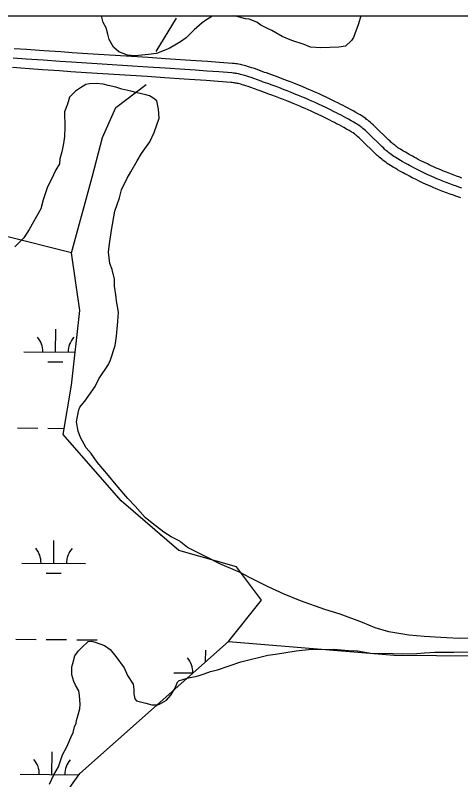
# Model space of a CAD drawing. Extents: x 3271442 to 3309282, y 752266 to 777610.
# Drawn here: x 3304071 to 3304773, y 774633 to 775837 of the extents above; entities that cross this region are included whole.
import ezdxf

# ---------------------------------------------------------------- set-up
doc = ezdxf.new("R2010")
doc.units = 0
for name, color, linetype in [('V-GRID-FRAM', 7, 'Continuous'), ('V-ROAD-CNTR', 7, 'Continuous'), ('V-SITE-VEGE', 7, 'Continuous'), ('V-TOPO-SHOR', 7, 'Continuous'), ('V-WETL-SWMP', 7, 'Continuous')]:
    doc.layers.add(name, color=color, linetype=linetype)

msp = doc.modelspace()

# ---------------------------------------------------------------- linework, layer by layer
at = {"layer": 'V-GRID-FRAM'}
msp.add_lwpolyline([(3275591.3, 775827.4), (3307043.5, 775836.6), (3307056.7, 757650.8), (3275588.7, 757641.7), (3275591.3, 775827.4)], dxfattribs=at)
at = {"layer": 'V-ROAD-CNTR'}
for points in [[(3304429.6, 775758.1), (3304427.7, 775758.5), (3304426, 775758.9), (3304422.9, 775759.5), (3304420.6, 775759.9), (3304418.8, 775760.1), (3304416.1, 775760.5), (3304413.5, 775760.7), (3304393.1, 775762.2), (3304374.1, 775763.6), (3304356.3, 775764.9), (3304339.5, 775766), (3304308.2, 775768.2), (3304280.8, 775769.9), (3304185, 775776.1), (3304161.1, 775777.7), (3304143.2, 775778.9), (3304116.2, 775780.7), (3304089.3, 775782.6), (3304069.4, 775784)], [(3304426.2, 775743.5), (3304424.5, 775743.9), (3304423, 775744.2), (3304420.3, 775744.7), (3304418.3, 775745), (3304416.8, 775745.3), (3304414.5, 775745.5), (3304412.2, 775745.7), (3304392, 775747.3), (3304373, 775748.7), (3304355.2, 775749.9), (3304338.5, 775751.1), (3304307.2, 775753.2), (3304279.9, 775755), (3304184.1, 775761.1), (3304160.1, 775762.7), (3304142.1, 775763.9), (3304115.2, 775765.7), (3304088.3, 775767.6), (3304068.3, 775769.1)], [(3304422.9, 775728.9), (3304421.3, 775729.2), (3304420, 775729.5), (3304417.7, 775729.9), (3304416, 775730.2), (3304414.8, 775730.4), (3304412.9, 775730.6), (3304411, 775730.8), (3304390.9, 775732.3), (3304371.9, 775733.7), (3304354.2, 775735), (3304337.5, 775736.1), (3304306.2, 775738.2), (3304278.9, 775740), (3304183.1, 775746.2), (3304159.1, 775747.7), (3304141.1, 775748.9), (3304114.2, 775750.8), (3304087.2, 775752.7), (3304067.2, 775754.1)], [(3304774.7, 775580.3), (3304771.4, 775581.4), (3304766.2, 775583.3), (3304761.1, 775585.2), (3304755.6, 775587.2), (3304750.5, 775589.3), (3304745.7, 775591.2), (3304741.3, 775593), (3304737.2, 775594.8), (3304733.4, 775596.5), (3304729.8, 775598.1), (3304726.4, 775599.6), (3304723.3, 775601.1), (3304720.4, 775602.5), (3304714.9, 775605.1), (3304710.2, 775607.5), (3304706.1, 775609.7), (3304702.5, 775611.5), (3304699.4, 775613.2), (3304696.7, 775614.7), (3304691.9, 775617.4), (3304688.4, 775619.4), (3304685.7, 775621), (3304681.7, 775623.3), (3304677.8, 775625.7), (3304675.9, 775626.9), (3304674.1, 775628.1), (3304672.3, 775629.4), (3304670.6, 775630.6), (3304669, 775631.9), (3304667.4, 775633.1), (3304665.9, 775634.4), (3304664.5, 775635.7), (3304663, 775636.9), (3304661.7, 775638.1), (3304659.1, 775640.6), (3304638.1, 775661.1), (3304635.2, 775663.9), (3304632.6, 775666.2), (3304630.3, 775668.2), (3304628.2, 775669.9), (3304626.4, 775671.4), (3304624.7, 775672.7), (3304623.2, 775673.8), (3304620.6, 775675.7), (3304618.6, 775677.1), (3304617, 775678.1), (3304614.6, 775679.6), (3304612.2, 775681), (3304607.8, 775683.6), (3304603.5, 775685.9), (3304599.4, 775688.2), (3304595.4, 775690.3), (3304591.5, 775692.4), (3304587.7, 775694.4), (3304584.1, 775696.3), (3304580.5, 775698.1), (3304573.6, 775701.5), (3304567.1, 775704.7), (3304561, 775707.6), (3304555.2, 775710.3), (3304549.8, 775712.7), (3304544.7, 775715), (3304539.9, 775717.1), (3304535.4, 775719.1), (3304531.2, 775720.9), (3304523.3, 775724.2), (3304516.3, 775727), (3304510.2, 775729.5), (3304504.8, 775731.6), (3304500.1, 775733.4), (3304491.9, 775736.6), (3304485.6, 775738.9), (3304481, 775740.6), (3304473.9, 775743.2), (3304466.9, 775745.7), (3304463.9, 775746.7), (3304452.4, 775751), (3304448, 775752.6), (3304444, 775753.9), (3304440.4, 775755.1), (3304437.3, 775756.1), (3304434.4, 775756.9), (3304431.9, 775757.5), (3304429.8, 775758)], [(3304774.7, 775564.5), (3304769.9, 775566.1), (3304766.4, 775567.3), (3304761.1, 775569.2), (3304755.8, 775571.1), (3304750.2, 775573.3), (3304744.9, 775575.3), (3304740, 775577.3), (3304735.5, 775579.2), (3304731.2, 775581), (3304727.3, 775582.8), (3304723.6, 775584.4), (3304720.1, 775586), (3304716.9, 775587.5), (3304713.9, 775589), (3304708.3, 775591.7), (3304703.4, 775594.2), (3304699.2, 775596.4), (3304695.5, 775598.3), (3304692.2, 775600.1), (3304689.4, 775601.6), (3304684.5, 775604.3), (3304680.9, 775606.4), (3304678.1, 775608), (3304674, 775610.4), (3304669.9, 775612.9), (3304667.7, 775614.3), (3304665.5, 775615.8), (3304663.5, 775617.2), (3304661.5, 775618.7), (3304659.7, 775620.1), (3304657.9, 775621.6), (3304656.2, 775623), (3304654.6, 775624.4), (3304653, 775625.7), (3304651.6, 775627.1), (3304648.7, 775629.8), (3304627.8, 775650.3), (3304625.1, 775652.8), (3304622.7, 775654.9), (3304620.6, 775656.7), (3304618.7, 775658.3), (3304617.1, 775659.6), (3304615.6, 775660.8), (3304614.3, 775661.8), (3304612, 775663.4), (3304610.2, 775664.6), (3304608.9, 775665.5), (3304606.8, 775666.8), (3304604.7, 775668), (3304600.4, 775670.5), (3304596.3, 775672.8), (3304592.2, 775675), (3304588.3, 775677.1), (3304584.5, 775679.1), (3304580.8, 775681.1), (3304577.2, 775682.9), (3304573.7, 775684.7), (3304567, 775688.1), (3304560.6, 775691.2), (3304554.6, 775694), (3304548.9, 775696.6), (3304543.6, 775699.1), (3304538.6, 775701.3), (3304533.9, 775703.4), (3304529.5, 775705.3), (3304525.4, 775707.1), (3304517.5, 775710.3), (3304510.7, 775713.1), (3304504.7, 775715.6), (3304499.4, 775717.6), (3304494.7, 775719.4), (3304486.6, 775722.6), (3304480.4, 775724.8), (3304475.8, 775726.5), (3304468.9, 775729.1), (3304461.9, 775731.5), (3304458.8, 775732.6), (3304447.3, 775736.9), (3304443, 775738.4), (3304439.2, 775739.7), (3304435.9, 775740.8), (3304433, 775741.7), (3304430.4, 775742.4), (3304428.2, 775743), (3304426.2, 775743.5)], [(3304772.8, 775549.3), (3304770, 775550.2), (3304765.1, 775551.8), (3304761.4, 775553.1), (3304756, 775555.1), (3304750.6, 775557.1), (3304744.8, 775559.3), (3304739.4, 775561.4), (3304734.3, 775563.4), (3304729.6, 775565.4), (3304725.2, 775567.3), (3304721.2, 775569.1), (3304717.4, 775570.8), (3304713.8, 775572.4), (3304710.5, 775574), (3304707.4, 775575.5), (3304701.6, 775578.3), (3304696.6, 775580.8), (3304692.2, 775583.1), (3304688.4, 775585.1), (3304685.1, 775586.9), (3304682.2, 775588.5), (3304677.1, 775591.3), (3304673.4, 775593.4), (3304670.5, 775595.1), (3304666.3, 775597.6), (3304662.1, 775600.1), (3304659.5, 775601.8), (3304657, 775603.4), (3304654.7, 775605.1), (3304652.5, 775606.7), (3304650.4, 775608.4), (3304648.4, 775610), (3304646.5, 775611.5), (3304644.7, 775613.1), (3304643.1, 775614.6), (3304641.4, 775616), (3304638.3, 775618.9), (3304617.4, 775639.4), (3304615, 775641.7), (3304612.8, 775643.6), (3304610.9, 775645.3), (3304609.2, 775646.7), (3304607.8, 775647.9), (3304606.5, 775648.9), (3304605.4, 775649.7), (3304603.3, 775651.2), (3304601.8, 775652.2), (3304600.8, 775652.9), (3304599, 775654), (3304597.2, 775655.1), (3304593.1, 775657.4), (3304589, 775659.6), (3304585.1, 775661.8), (3304581.3, 775663.9), (3304577.5, 775665.8), (3304573.9, 775667.7), (3304570.4, 775669.5), (3304567, 775671.3), (3304560.3, 775674.6), (3304554.1, 775677.6), (3304548.2, 775680.4), (3304542.7, 775683), (3304537.4, 775685.4), (3304532.5, 775687.6), (3304527.9, 775689.6), (3304523.6, 775691.5), (3304519.5, 775693.3), (3304511.8, 775696.5), (3304505.1, 775699.2), (3304499.1, 775701.6), (3304493.9, 775703.7), (3304489.3, 775705.4), (3304481.3, 775708.5), (3304475.2, 775710.8), (3304470.7, 775712.5), (3304463.8, 775714.9), (3304456.9, 775717.4), (3304453.7, 775718.5), (3304442.2, 775722.8), (3304438.1, 775724.2), (3304434.5, 775725.5), (3304431.4, 775726.5), (3304428.8, 775727.3), (3304426.5, 775727.9), (3304424.5, 775728.5), (3304422.6, 775728.9)]]:
    msp.add_lwpolyline(points, dxfattribs=at)
at = {"layer": 'V-SITE-VEGE'}
for p, q in [((3304209.7, 775825), (3304207.3, 775835.8)), ((3304207.3, 775835.8), (3304381.7, 775835.8)), ((3304214.6, 775816.8), (3304209.7, 775825)), ((3304365.6, 775824.9), (3304353, 775813.8)), ((3304371.6, 775828.9), (3304365.6, 775824.9)), ((3304379.1, 775833.7), (3304371.6, 775828.9)), ((3304381.7, 775835.8), (3304379.1, 775833.7)), ((3304415.5, 775835.8), (3304615.7, 775835.9)), ((3304418.8, 775835.1), (3304415.5, 775835.8)), ((3304434.2, 775831), (3304418.8, 775835.1)), ((3304439.5, 775830.4), (3304434.2, 775831)), ((3304451.9, 775825.5), (3304439.5, 775830.4)), ((3304458.2, 775821.1), (3304451.9, 775825.5)), ((3304615.7, 775835.9), (3304611.7, 775823.2)), ((3304217.2, 775806.9), (3304214.6, 775816.8)), ((3304353, 775813.8), (3304340.4, 775801.1)), ((3304467.5, 775816.1), (3304458.2, 775821.1)), ((3304475.3, 775812.5), (3304467.5, 775816.1)), ((3304611.7, 775823.2), (3304604, 775801.5)), ((3304219, 775798.6), (3304217.2, 775806.9)), ((3304340.4, 775801.1), (3304331.5, 775794.7)), ((3304491.7, 775803.1), (3304475.3, 775812.5)), ((3304507.1, 775796.8), (3304491.7, 775803.1)), ((3304604, 775801.5), (3304601.1, 775796.9)), ((3304226.3, 775786.6), (3304219, 775798.6)), ((3304331.5, 775794.7), (3304313.5, 775784.2)), ((3304526.5, 775790.5), (3304507.1, 775796.8)), ((3304536.5, 775786.3), (3304526.5, 775790.5)), ((3304601.1, 775796.9), (3304591.5, 775788.1)), ((3304234.2, 775779.2), (3304226.3, 775786.6)), ((3304248.1, 775773.6), (3304234.2, 775779.2)), ((3304293.9, 775776.6), (3304281, 775774.7)), ((3304313.5, 775784.2), (3304293.9, 775776.6)), ((3304552.6, 775785.3), (3304536.5, 775786.3)), ((3304580.9, 775786.2), (3304552.6, 775785.3)), ((3304591.5, 775788.1), (3304580.9, 775786.2)), ((3304260.4, 775772.5), (3304248.1, 775773.6)), ((3304281, 775774.7), (3304260.4, 775772.5)), ((3304188.3, 775728.7), (3304182.3, 775727.7)), ((3304198.6, 775728.9), (3304188.3, 775728.7)), ((3304209.7, 775728.3), (3304198.6, 775728.9)), ((3304166.2, 775717.2), (3304157, 775707.6)), ((3304173.9, 775722.4), (3304166.2, 775717.2)), ((3304182.3, 775727.7), (3304173.9, 775722.4)), ((3304217.5, 775725.8), (3304209.7, 775728.3)), ((3304229.5, 775723.5), (3304217.5, 775725.8)), ((3304239, 775720.2), (3304229.5, 775723.5)), ((3304253.6, 775717.1), (3304239, 775720.2)), ((3304263.1, 775714.7), (3304253.6, 775717.1)), ((3304157, 775707.6), (3304153.8, 775696.4)), ((3304276.9, 775711.5), (3304263.1, 775714.7)), ((3304282.9, 775709.9), (3304276.9, 775711.5)), ((3304288.1, 775706.6), (3304282.9, 775709.9)), ((3304294.2, 775701.6), (3304288.1, 775706.6)), ((3304153.8, 775696.4), (3304148.9, 775684.3)), ((3304297, 775688.8), (3304294.2, 775701.6)), ((3304148.9, 775684.3), (3304149.3, 775660.3)), ((3304298.1, 775674.3), (3304297, 775688.8)), ((3304290, 775651.8), (3304298.1, 775674.3)), ((3304149.3, 775660.3), (3304148.8, 775645.7)), ((3304148.8, 775645.7), (3304147.3, 775634.5)), ((3304283.4, 775637.1), (3304290, 775651.8)), ((3304147.3, 775634.5), (3304144.9, 775621.7)), ((3304270.1, 775618.9), (3304283.4, 775637.1)), ((3304144.9, 775621.7), (3304141.7, 775610.5)), ((3304141.7, 775610.5), (3304141, 775602.7)), ((3304263.4, 775607.6), (3304270.1, 775618.9)), ((3304141, 775602.7), (3304135.2, 775593.2)), ((3304253.5, 775590.3), (3304263.4, 775607.6)), ((3304135.2, 775593.2), (3304127.8, 775577.6)), ((3304247.7, 775579.9), (3304253.5, 775590.3)), ((3304127.8, 775577.6), (3304122, 775566.4)), ((3304238.6, 775561.8), (3304247.7, 775579.9)), ((3304122, 775566.4), (3304115.5, 775545.7)), ((3304235.4, 775548.9), (3304238.6, 775561.8)), ((3304228.1, 775528.2), (3304235.4, 775548.9)), ((3304115.5, 775545.7), (3304111.5, 775531.9)), ((3304111.5, 775531.9), (3304104.9, 775519.8)), ((3304222.7, 775498.1), (3304228.1, 775528.2)), ((3304104.9, 775519.8), (3304093.3, 775499)), ((3304093.3, 775499), (3304085, 775486)), ((3304219.7, 775476.6), (3304222.7, 775498.1)), ((3304085, 775486), (3304070.7, 775472)), ((3304218.2, 775463.7), (3304219.7, 775476.6)), ((3304220.2, 775445.8), (3304218.2, 775463.7)), ((3304223.9, 775436.4), (3304220.2, 775445.8)), ((3304227.6, 775421.1), (3304223.9, 775436.4)), ((3304227.8, 775409.9), (3304227.6, 775421.1)), ((3304229.8, 775396.3), (3304227.8, 775409.9)), ((3304230.8, 775386.9), (3304229.8, 775396.3)), ((3304233.7, 775368.9), (3304230.8, 775386.9)), ((3304233.1, 775354.3), (3304233.7, 775368.9)), ((3304231, 775331.2), (3304233.1, 775354.3)), ((3304228.7, 775316.6), (3304231, 775331.2)), ((3304221.4, 775294.2), (3304228.7, 775316.6)), ((3304203.2, 775263.8), (3304218.1, 775286.4)), ((3304218.1, 775286.4), (3304221.4, 775294.2)), ((3304197.4, 775251.7), (3304203.2, 775263.8)), ((3304187.4, 775237.8), (3304197.4, 775251.7)), ((3304180.7, 775229.1), (3304187.4, 775237.8)), ((3304173.2, 775219.6), (3304180.7, 775229.1)), ((3304169.2, 775204.9), (3304171.5, 775215.3)), ((3304171.5, 775215.3), (3304173.2, 775219.6)), ((3304167.6, 775196.3), (3304169.2, 775204.9)), ((3304170.5, 775181.8), (3304167.6, 775196.3)), ((3304174.1, 775171.6), (3304170.5, 775181.8)), ((3304182.9, 775155.5), (3304174.1, 775171.6)), ((3304190.8, 775146.2), (3304182.9, 775155.5)), ((3304200.5, 775132.7), (3304190.8, 775146.2)), ((3304218, 775111.6), (3304200.5, 775132.7)), ((3304230.3, 775097.3), (3304218, 775111.6)), ((3304248.7, 775075.4), (3304230.3, 775097.3)), ((3304260.1, 775063.6), (3304248.7, 775075.4)), ((3304275.8, 775045.9), (3304260.1, 775063.6)), ((3304287.1, 775036.7), (3304275.8, 775045.9)), ((3304305.4, 775022.5), (3304287.1, 775036.7)), ((3304316.7, 775015), (3304305.4, 775022.5)), ((3304330.5, 775008.4), (3304316.7, 775015)), ((3304332.3, 775006.7), (3304330.5, 775008.4)), ((3304342.7, 774998.4), (3304332.3, 775006.7)), ((3304372.1, 774983.5), (3304342.7, 774998.4)), ((3304393.7, 774972.8), (3304372.1, 774983.5)), ((3304425.7, 774958.8), (3304393.7, 774972.8)), ((3304441.3, 774950.6), (3304425.7, 774958.8)), ((3304469.8, 774936.5), (3304441.3, 774950.6)), ((3304494.9, 774925), (3304469.8, 774936.5)), ((3304520.8, 774914.4), (3304494.9, 774925)), ((3304558.7, 774900.5), (3304520.8, 774914.4)), ((3304582.9, 774893.3), (3304558.7, 774900.5)), ((3304618.2, 774880.3), (3304582.9, 774893.3)), ((3304638.1, 774872.1), (3304618.2, 774880.3)), ((3304659.6, 774865.6), (3304638.1, 774872.1)), ((3304691.4, 774860.2), (3304659.6, 774865.6)), ((3304184.5, 774848.9), (3304186.2, 774850.6)), ((3304186.2, 774850.6), (3304191.3, 774850.7)), ((3304191.3, 774850.7), (3304197.3, 774849.1)), ((3304715.4, 774858.1), (3304691.4, 774860.2)), ((3304750.6, 774856.2), (3304715.4, 774858.1)), ((3304771.2, 774854.9), (3304750.6, 774856.2)), ((3304802.9, 774855.5), (3304771.2, 774854.9)), ((3304171, 774835.8), (3304177.8, 774842.7)), ((3304177.8, 774842.7), (3304184.5, 774848.9)), ((3304197.3, 774849.1), (3304212, 774844.2)), ((3304212, 774844.2), (3304220.7, 774837.6)), ((3304220.7, 774837.6), (3304229.5, 774826.6)), ((3304513.7, 774835.4), (3304533.4, 774837.5)), ((3304533.4, 774837.5), (3304572.8, 774838.3)), ((3304572.8, 774838.3), (3304595.9, 774836.1)), ((3304162, 774815.9), (3304165.2, 774827.9)), ((3304165.2, 774827.9), (3304171, 774835.8)), ((3304229.5, 774826.6), (3304242.7, 774808.8)), ((3304426.7, 774818.3), (3304469.3, 774828.6)), ((3304469.3, 774828.6), (3304481.3, 774830.5)), ((3304481.3, 774830.5), (3304513.7, 774835.4)), ((3304595.9, 774836.1), (3304610.5, 774835.6)), ((3304610.5, 774835.6), (3304633.7, 774831.7)), ((3304633.7, 774831.7), (3304644.8, 774831.9)), ((3304644.8, 774831.9), (3304665.4, 774831.5)), ((3304665.4, 774831.5), (3304680.8, 774830.9)), ((3304680.8, 774830.9), (3304704, 774831.3)), ((3304704, 774831.3), (3304715.9, 774832.4)), ((3304715.9, 774832.4), (3304732.2, 774833.6)), ((3304732.2, 774833.6), (3304744.2, 774833.8)), ((3304744.2, 774833.8), (3304762.2, 774833.3)), ((3304762.2, 774833.3), (3304796.4, 774834)), ((3304160.4, 774810.7), (3304162, 774815.9)), ((3304390.1, 774805.7), (3304426.7, 774818.3)), ((3304160.6, 774797.9), (3304160.4, 774810.7)), ((3304242.7, 774808.8), (3304248, 774797)), ((3304368.8, 774799.3), (3304379, 774802.9)), ((3304379, 774802.9), (3304390.1, 774805.7)), ((3304163.4, 774787.6), (3304160.6, 774797.9)), ((3304248, 774797), (3304256.9, 774783.4)), ((3304329.6, 774789.1), (3304333.8, 774790)), ((3304333.8, 774790), (3304342.3, 774792.8)), ((3304342.3, 774792.8), (3304359.4, 774796.5)), ((3304359.4, 774796.5), (3304368.8, 774799.3)), ((3304166.1, 774781.7), (3304163.4, 774787.6)), ((3304171.4, 774772.4), (3304166.1, 774781.7)), ((3304256.9, 774783.4), (3304257.9, 774774.9)), ((3304322.1, 774775.2), (3304324.6, 774781.3)), ((3304324.6, 774781.3), (3304327, 774786.5)), ((3304327, 774786.5), (3304329.6, 774789.1)), ((3304172.4, 774765.5), (3304171.4, 774772.4)), ((3304173.5, 774751.8), (3304172.4, 774765.5)), ((3304257.9, 774774.9), (3304258, 774768)), ((3304258, 774768), (3304259.9, 774760.3)), ((3304309.6, 774757.9), (3304316.3, 774765.7)), ((3304316.3, 774765.7), (3304322.1, 774775.2)), ((3304259.9, 774760.3), (3304262.5, 774757)), ((3304262.5, 774757), (3304277.1, 774753)), ((3304298.6, 774751.7), (3304309.6, 774757.9)), ((3304169.6, 774731.2), (3304172.8, 774744.1)), ((3304172.8, 774744.1), (3304173.5, 774751.8)), ((3304277.1, 774753), (3304286.6, 774750.6)), ((3304286.6, 774750.6), (3304296, 774750.8)), ((3304296, 774750.8), (3304298.6, 774751.7)), ((3304168, 774726), (3304169.6, 774731.2)), ((3304164.8, 774715.7), (3304167.2, 774721.7)), ((3304167.2, 774721.7), (3304168, 774726)), ((3304159.1, 774699.3), (3304162.4, 774707.1)), ((3304162.4, 774707.1), (3304164.8, 774715.7)), ((3304152.5, 774684.6), (3304159.1, 774699.3)), ((3304145.9, 774671.7), (3304152.5, 774684.6)), ((3304139.4, 774652.7), (3304145.9, 774671.7)), ((3304131.9, 774640.5), (3304139.4, 774652.7)), ((3304125.4, 774625.9), (3304131.9, 774640.5))]:
    msp.add_line(p, q, dxfattribs=at)
at = {"layer": 'V-TOPO-SHOR'}
msp.add_line((3304293.4, 775779.8), (3304325.3, 775831.9), dxfattribs=at)
for points in [[(3304159.8, 775462.6), (3304192.3, 775581.6), (3304208.5, 775644.3), (3304229.8, 775691.3), (3304277.3, 775727.5)], [(3304407, 774850.6), (3304667.9, 774828.8), (3304934.9, 774826.6), (3305128.8, 774830.2), (3305207.5, 774855.8), (3305254.7, 774860.6), (3305312.1, 774839.2), (3305369.6, 774828.2), (3305568.6, 774821.4), (3305683.9, 774836.1), (3305731.1, 774835.7), (3305856.7, 774824.2), (3305888, 774813.5), (3305977.1, 774818), (3306029.5, 774822.8)]]:
    msp.add_lwpolyline(points, dxfattribs=at)
at = {"layer": 'V-WETL-SWMP'}
for p, q in [((3304159.8, 775462.6), (3304055.7, 775488.6)), ((3304172.8, 775371.4), (3304159.8, 775462.6)), ((3304159.8, 775254.3), (3304172.8, 775371.4)), ((3304134.7, 775306.2), (3304135, 775342.2)), ((3304084.7, 775306.6), (3304165.5, 775305.9)), ((3304122.5, 775290.8), (3304146.5, 775290.6)), ((3304146.8, 775176.1), (3304159.8, 775254.3)), ((3304074.8, 775186.6), (3304106.8, 775186.3)), ((3304122.8, 775186.2), (3304148.4, 775186)), ((3304237.9, 775072), (3304146.8, 775176.1)), ((3304328.9, 774993.9), (3304237.9, 775072)), ((3304299.4, 775018.6), (3304300.1, 775018.6)), ((3304131.9, 774973.5), (3304132.2, 775009.5)), ((3304420, 774967.8), (3304328.9, 774993.9)), ((3304081.9, 774973.9), (3304181.9, 774973.1)), ((3304119.8, 774958.2), (3304143.8, 774958)), ((3304459, 774915.7), (3304420, 774967.8)), ((3304407, 774850.6), (3304459, 774915.7)), ((3304072.1, 774853.9), (3304104.1, 774853.7)), ((3304120.1, 774853.5), (3304152.1, 774853.3)), ((3304168.1, 774853.1), (3304200.1, 774852.9)), ((3304172.8, 774642.3), (3304407, 774850.6)), ((3304371.1, 774818.7), (3304371.3, 774836.7)), ((3304321, 774801.1), (3304351.1, 774800.9)), ((3304129.2, 774640.8), (3304129.5, 774676.8)), ((3304079.2, 774641.3), (3304171.5, 774640.5)), ((3304107.7, 774551.2), (3304172.8, 774642.3))]:
    msp.add_line(p, q, dxfattribs=at)
for centre, start, end in [((3304079.4, 775307.1), 358.7563, 40.2999), ((3304189.9, 775306.2), 138.7563, 180.2999), ((3304076.7, 774974.4), 358.7563, 40.2999), ((3304187.2, 774973.5), 138.7563, 180.2999), ((3304315.8, 774801.6), 358.7563, 40.2999), ((3304074, 774641.8), 358.7563, 40.2999), ((3304184.4, 774640.9), 138.7563, 180.2999)]:
    msp.add_arc(centre, 35.2, start, end, dxfattribs=at)

doc.saveas('drawing.dxf')
